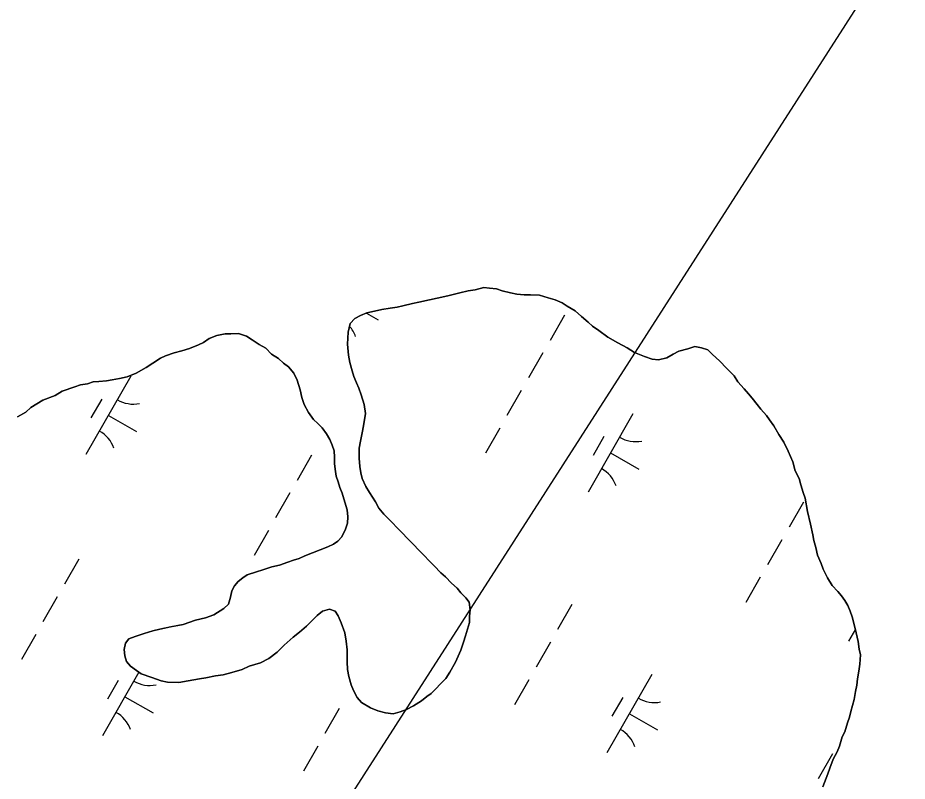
# Model space of a CAD drawing. Extents: x 3930721 to 3950824, y 220441 to 242861.
# Drawn here: x 3944635.7 to 3945128.5, y 233712.9 to 234135.8 of the extents above; entities that cross this region are included whole.
import ezdxf

# ---------------------------------------------------------------- set-up
doc = ezdxf.new("R2010")
doc.units = 0
for name, color, linetype in [('V-TOPO-SHOR', 7, 'Continuous'), ('V-UTIL-LINE', 7, 'Continuous'), ('V-WETL-SWMP', 7, 'Continuous')]:
    doc.layers.add(name, color=color, linetype=linetype)

msp = doc.modelspace()

# ---------------------------------------------------------------- linework, layer by layer
at = {"layer": 'V-TOPO-SHOR'}
for points in [[(3945084.27, 233825.46), (3945081.88, 233830.39), (3945080.88, 233833.55), (3945078.84, 233838.13), (3945077.85, 233842.34), (3945076.85, 233846.2), (3945076.19, 233849.36), (3945074.87, 233855.32), (3945073.21, 233862.34), (3945071.91, 233869.7), (3945070.9, 233872.87), (3945069.56, 233877.08), (3945068.56, 233880.59), (3945066.51, 233884.82), (3945065.18, 233889.74), (3945062.46, 233895.72), (3945060.08, 233900.65), (3945057.33, 233904.88), (3945054.6, 233909.82), (3945052.19, 233913), (3945050.48, 233915.47), (3945047.37, 233919.01), (3945045.31, 233921.49), (3945042.56, 233925.02), (3945040.49, 233927.5), (3945038.08, 233930.33), (3945034.63, 233934.22), (3945032.58, 233937.4), (3945028.43, 233941.65), (3945024.64, 233945.55), (3945020.49, 233949.46), (3945018.07, 233951.93), (3945014.59, 233953.03), (3945010.75, 233953.78), (3945006.88, 233952.43), (3945001.97, 233951.1), (3944998.8, 233949.39), (3944995.27, 233947.34), (3944990.71, 233946.35), (3944987.22, 233946.75), (3944983.04, 233948.2), (3944977.47, 233950.38), (3944973.3, 233952.88), (3944968.09, 233955.75), (3944962.54, 233958.97), (3944957.69, 233962.53), (3944954.22, 233965.03), (3944951.8, 233967.16), (3944947.99, 233970.36), (3944944.54, 233973.55), (3944940.02, 233976.06), (3944937.25, 233977.85), (3944933.43, 233979.65), (3944929.59, 233980.75), (3944924.71, 233982.21), (3944919.81, 233982.28), (3944916.32, 233982.32), (3944912.12, 233982.73), (3944908.64, 233983.47), (3944904.1, 233984.58), (3944900.97, 233985.68), (3944897.12, 233986.08), (3944893.98, 233986.47), (3944889.06, 233985.13), (3944885.21, 233984.48), (3944880.65, 233983.5), (3944873.98, 233981.84), (3944868.01, 233980.52), (3944863.8, 233979.52), (3944857.83, 233978.2), (3944854.33, 233977.55), (3944849.06, 233976.22), (3944845.91, 233975.56), (3944842.05, 233974.91), (3944837.49, 233974.27), (3944833.28, 233973.28), (3944829.07, 233972.28), (3944825.55, 233970.93), (3944822.38, 233969.22), (3944819.89, 233966.46), (3944818.78, 233961.58), (3944818.34, 233954.93), (3944818.96, 233948.98), (3944819.61, 233944.77), (3944820.95, 233940.2), (3944821.95, 233937.04), (3944823.31, 233933.53), (3944824.67, 233930.71), (3944826.02, 233926.84), (3944827.7, 233921.57), (3944828.33, 233916.67), (3944827.19, 233909.68), (3944826.44, 233905.85), (3944825.68, 233901.31), (3944824.93, 233897.47), (3944824.85, 233891.87), (3944825.14, 233887.32), (3944825.8, 233883.81), (3944826.45, 233880.66), (3944828.49, 233876.08), (3944830.55, 233872.9)], [(3944757.82, 233823.49), (3944760.3, 233825.55), (3944762.77, 233827.27), (3944768.04, 233828.95), (3944771.55, 233829.95), (3944776.47, 233831.64), (3944780.69, 233832.63), (3944785.25, 233834.32), (3944788.42, 233835.33), (3944791.58, 233836.34), (3944794.75, 233837.69), (3944798.97, 233839.39), (3944803.19, 233841.08), (3944807.41, 233842.77), (3944810.58, 233844.13), (3944813.05, 233845.85), (3944815.18, 233848.27), (3944817.33, 233852.44), (3944818.43, 233855.92), (3944818.48, 233859.42), (3944818.18, 233863.27), (3944816.83, 233867.49), (3944815.5, 233872.4), (3944814.14, 233875.57), (3944813.13, 233878.73), (3944812.13, 233881.9), (3944811.48, 233885.75), (3944811.17, 233888.91), (3944811.21, 233892.4), (3944810.91, 233895.91), (3944809.9, 233899.07), (3944808.55, 233902.23), (3944806.84, 233905.41), (3944804.43, 233908.59), (3944802.02, 233911.07), (3944799.6, 233913.2), (3944796.85, 233917.08), (3944794.46, 233921.66), (3944793.11, 233925.53), (3944792.12, 233929.74), (3944790.44, 233935.01), (3944788.74, 233938.88), (3944785.64, 233942.42), (3944782.87, 233944.56), (3944780.1, 233947.05), (3944776.29, 233949.54), (3944773.18, 233952.73), (3944769.36, 233954.88), (3944765.55, 233957.38), (3944762.43, 233959.52), (3944757.9, 233960.98), (3944753.69, 233960.69), (3944750.55, 233960.73), (3944745.99, 233959.74), (3944741.77, 233958.05), (3944738.59, 233955.99), (3944735.77, 233954.63), (3944730.85, 233952.6), (3944726.63, 233951.25), (3944722.42, 233950.26), (3944717.5, 233948.57), (3944714.68, 233947.21), (3944710.45, 233944.47), (3944706.92, 233942.07), (3944701.28, 233938.99), (3944696.35, 233936.96), (3944692.14, 233935.97), (3944687.93, 233935.32), (3944684.77, 233934.66), (3944680.58, 233934.37), (3944677.42, 233934.06), (3944674.26, 233933.05), (3944670.4, 233932.4), (3944667.24, 233931.4), (3944660.21, 233929.04), (3944656.33, 233926.64), (3944649.65, 233923.93), (3944642.95, 233919.83), (3944640.11, 233917.41), (3944635.53, 233914.68)], [(3944830.55, 233872.9), (3944833.98, 233867.61), (3944835.68, 233864.09), (3944838.44, 233860.91), (3944842.92, 233856.3), (3944846.03, 233853.11), (3944848.45, 233850.63), (3944851.9, 233847.08), (3944854.31, 233844.6), (3944858.46, 233840.35), (3944860.87, 233837.87), (3944863.63, 233835.03), (3944866.4, 233832.2), (3944870.19, 233828.3), (3944872.61, 233826.17), (3944876.06, 233822.62), (3944879.18, 233819.78), (3944881.24, 233817.31), (3944884, 233814.47), (3944885.72, 233812), (3944886.36, 233807.79), (3944885.97, 233804.3), (3944885.92, 233800.8), (3944883.72, 233793.48), (3944882.63, 233790), (3944881.17, 233785.47), (3944878.28, 233778.86), (3944875.06, 233773.3), (3944872.92, 233769.83), (3944869.73, 233766.73), (3944867.59, 233764.31), (3944864.76, 233761.55), (3944862.29, 233759.83), (3944859.46, 233757.42), (3944854.87, 233754.68), (3944851, 233752.63), (3944847.48, 233751.28), (3944843.62, 233750.28), (3944839.42, 233750.69), (3944835.24, 233751.79), (3944831.07, 233753.6), (3944826.21, 233756.46), (3944823.79, 233759.29), (3944821.75, 233763.17), (3944820.39, 233766.33), (3944819.05, 233770.9), (3944818.4, 233774.76), (3944818.11, 233778.96), (3944818.15, 233782.11), (3944818.2, 233785.61), (3944817.56, 233790.51), (3944816.92, 233795.07), (3944814.9, 233800.69), (3944813.2, 233804.56), (3944811.48, 233807.03), (3944808.35, 233808.12), (3944804.49, 233807.13), (3944801.66, 233804.71), (3944798.82, 233801.95), (3944795.63, 233798.85), (3944791.74, 233795.4), (3944788.2, 233792.65), (3944783.25, 233788.17), (3944779.35, 233784.37), (3944774.75, 233780.93), (3944770.17, 233778.54), (3944763.85, 233776.53), (3944759.98, 233774.83), (3944754.36, 233773.15), (3944749.44, 233771.82), (3944745.23, 233771.18), (3944739.97, 233770.2), (3944736.46, 233769.54), (3944730.16, 233768.58), (3944724.89, 233767.6), (3944718.6, 233767.68), (3944715.11, 233768.43), (3944709.89, 233770.25), (3944703.97, 233772.42), (3944701.54, 233774.21), (3944698.08, 233776.7), (3944696.01, 233779.18), (3944695, 233782.34), (3944694.7, 233785.84), (3944695.44, 233789.33), (3944697.23, 233791.76), (3944700.74, 233793.11), (3944705.66, 233794.79), (3944710.58, 233796.13), (3944714.44, 233797.12), (3944720.4, 233798.45), (3944727.42, 233799.75), (3944734.1, 233802.11), (3944739.71, 233803.44), (3944744.28, 233805.13), (3944749.93, 233808.55), (3944752.41, 233810.96), (3944753.51, 233814.8), (3944754.26, 233818.29), (3944755.69, 233821.07), (3944757.82, 233823.49)], [(3945081.68, 233709.69), (3945084.58, 233717), (3945085.67, 233720.13), (3945087.48, 233725.01), (3945089.64, 233729.17), (3945091.08, 233732.31), (3945092.55, 233737.53), (3945093.99, 233740.31), (3945095.45, 233745.19), (3945096.54, 233748.33), (3945097.28, 233751.46), (3945099.12, 233758.09), (3945099.88, 233762.63), (3945100.62, 233766.11), (3945101.02, 233769.61), (3945101.78, 233773.8), (3945102.18, 233777.64), (3945102.6, 233782.88), (3945101.94, 233786.04), (3945101.29, 233790.25), (3945100.31, 233795.16), (3945098.98, 233800.42), (3945097.98, 233803.93), (3945096.97, 233807.1), (3945095.61, 233810.27), (3945093.9, 233813.08), (3945092.18, 233815.56), (3945090.12, 233818.03), (3945087.01, 233821.22), (3945084.27, 233825.46)]]:
    msp.add_lwpolyline(points, dxfattribs=at)
at = {"layer": 'V-UTIL-LINE'}
msp.add_lwpolyline([(3947453.78, 235874.4), (3945931.14, 235655.08), (3945509.06, 234777.68), (3940428.61, 226869.1), (3939084.62, 223621.72)], dxfattribs=at)
at = {"layer": 'V-WETL-SWMP'}
for p, q in [((3944828.89, 233972.22), (3944835.38, 233968.5)), ((3944938.55, 233970.98), (3944930.6, 233957.09)), ((3944926.63, 233950.15), (3944918.67, 233936.26)), ((3944698.32, 233937.25), (3944673.47, 233893.86)), ((3944914.7, 233929.32), (3944906.75, 233915.44)), ((3944682.18, 233924.6), (3944676.21, 233914.18)), ((3944685.89, 233915.56), (3944701.51, 233906.61)), ((3944976.52, 233916.48), (3944951.68, 233873.09)), ((3944902.77, 233908.5), (3944894.82, 233894.61)), ((3944960.39, 233903.82), (3944954.42, 233893.41)), ((3944798.39, 233893.42), (3944790.44, 233879.54)), ((3944964.1, 233894.78), (3944979.72, 233885.84)), ((3944786.46, 233872.6), (3944778.51, 233858.71)), ((3945070.97, 233867.48), (3945063.02, 233853.6)), ((3944774.53, 233851.77), (3944766.58, 233837.89)), ((3945059.04, 233846.66), (3945051.09, 233832.77)), ((3944669.49, 233835.87), (3944661.54, 233821.99)), ((3945047.11, 233825.83), (3945039.16, 233811.95)), ((3944657.57, 233815.05), (3944649.61, 233801.16)), ((3944942.73, 233810.76), (3944934.78, 233796.87)), ((3945099.83, 233797.07), (3945096.02, 233790.42)), ((3944645.64, 233794.22), (3944637.69, 233780.34)), ((3944930.8, 233789.93), (3944922.85, 233776.05)), ((3944702.82, 233773.27), (3944682.62, 233737.98)), ((3944987, 233771.92), (3944962.15, 233728.53)), ((3944691.33, 233768.72), (3944685.36, 233758.31)), ((3944918.88, 233769.11), (3944910.92, 233755.22)), ((3944695.04, 233759.68), (3944710.66, 233750.73)), ((3944970.86, 233759.27), (3944964.9, 233748.85)), ((3944813.83, 233753.21), (3944805.88, 233739.32)), ((3944974.57, 233750.22), (3944990.19, 233741.28)), ((3944801.91, 233732.38), (3944793.95, 233718.5)), ((3945087.07, 233728.09), (3945079.12, 233714.21))]:
    msp.add_line(p, q, dxfattribs=at)
for points in [[(3944825.68, 233901.31), (3944826.44, 233905.85), (3944827.19, 233909.68), (3944828.33, 233916.67), (3944827.7, 233921.57), (3944826.02, 233926.84), (3944824.67, 233930.71), (3944823.31, 233933.53), (3944821.95, 233937.04), (3944820.95, 233940.21), (3944819.61, 233944.77), (3944818.96, 233948.98), (3944818.34, 233954.93), (3944818.78, 233961.58), (3944819.89, 233966.46), (3944822.38, 233969.23), (3944825.55, 233970.93), (3944829.07, 233972.29), (3944833.28, 233973.28), (3944837.49, 233974.27), (3944842.05, 233974.91), (3944845.91, 233975.56), (3944849.06, 233976.22), (3944854.33, 233977.55), (3944857.83, 233978.2), (3944863.8, 233979.52), (3944868.01, 233980.52), (3944873.98, 233981.83), (3944880.65, 233983.5), (3944885.21, 233984.49), (3944889.06, 233985.13), (3944893.98, 233986.47), (3944897.12, 233986.08), (3944900.97, 233985.68), (3944904.1, 233984.58), (3944908.64, 233983.48), (3944912.12, 233982.73), (3944916.32, 233982.32), (3944919.81, 233982.28), (3944924.71, 233982.21), (3944929.59, 233980.75), (3944933.42, 233979.65), (3944937.25, 233977.85), (3944940.02, 233976.06), (3944944.54, 233973.55), (3944948, 233970.36), (3944951.8, 233967.16), (3944954.22, 233965.03), (3944957.69, 233962.53), (3944962.54, 233958.97), (3944968.09, 233955.75), (3944973.3, 233952.88), (3944977.47, 233950.38), (3944983.04, 233948.2), (3944987.22, 233946.75), (3944990.71, 233946.35), (3944995.27, 233947.34), (3944998.8, 233949.39), (3945001.97, 233951.1), (3945006.88, 233952.43), (3945010.75, 233953.78), (3945014.59, 233953.03), (3945018.07, 233951.94), (3945020.49, 233949.46), (3945024.64, 233945.55), (3945028.43, 233941.65), (3945032.57, 233937.4), (3945034.63, 233934.22), (3945038.08, 233930.33), (3945040.49, 233927.5), (3945042.56, 233925.02), (3945045.31, 233921.49), (3945047.37, 233919.01), (3945050.48, 233915.47), (3945052.19, 233913), (3945054.6, 233909.82), (3945057.33, 233904.88), (3945060.08, 233900.65), (3945062.46, 233895.72), (3945065.18, 233889.74), (3945066.51, 233884.82), (3945068.56, 233880.59), (3945069.56, 233877.08), (3945070.9, 233872.87), (3945071.91, 233869.7), (3945073.21, 233862.34), (3945074.87, 233855.32), (3945076.19, 233849.36), (3945076.85, 233846.2), (3945077.85, 233842.34), (3945078.84, 233838.12), (3945080.88, 233833.55), (3945081.89, 233830.39), (3945084.27, 233825.46), (3945087.01, 233821.22), (3945090.12, 233818.03), (3945092.18, 233815.56), (3945093.9, 233813.08), (3945095.61, 233810.26), (3945096.97, 233807.1), (3945097.98, 233803.93)], [(3944635.53, 233914.68), (3944640.12, 233917.41), (3944642.95, 233919.83), (3944649.65, 233923.93), (3944656.33, 233926.64), (3944660.21, 233929.04), (3944667.24, 233931.4), (3944670.4, 233932.4), (3944674.26, 233933.05), (3944677.42, 233934.06), (3944680.57, 233934.37), (3944684.78, 233934.66), (3944687.93, 233935.32), (3944692.14, 233935.97), (3944696.35, 233936.96), (3944701.28, 233938.99), (3944706.92, 233942.07), (3944710.45, 233944.47), (3944714.68, 233947.21), (3944717.5, 233948.57), (3944722.42, 233950.26), (3944726.63, 233951.25), (3944730.85, 233952.6), (3944735.77, 233954.63), (3944738.59, 233955.99), (3944741.76, 233958.05), (3944745.98, 233959.74), (3944750.55, 233960.73), (3944753.69, 233960.69), (3944757.9, 233960.98), (3944762.43, 233959.52), (3944765.55, 233957.38), (3944769.36, 233954.88), (3944773.18, 233952.73), (3944776.29, 233949.54), (3944780.1, 233947.04), (3944782.87, 233944.56), (3944785.64, 233942.42), (3944788.74, 233938.88), (3944790.44, 233935.01), (3944792.12, 233929.74), (3944793.11, 233925.53), (3944794.46, 233921.66), (3944796.85, 233917.08), (3944799.6, 233913.2), (3944802.02, 233911.07), (3944804.43, 233908.59), (3944806.84, 233905.41), (3944808.55, 233902.24), (3944809.9, 233899.07), (3944810.91, 233895.91), (3944811.21, 233892.4), (3944811.17, 233888.9), (3944811.48, 233885.75), (3944812.13, 233881.9), (3944813.13, 233878.73), (3944814.14, 233875.57), (3944815.5, 233872.4), (3944816.83, 233867.49), (3944818.18, 233863.27), (3944818.48, 233859.42), (3944818.43, 233855.92), (3944817.33, 233852.44), (3944815.18, 233848.27), (3944813.05, 233845.85), (3944810.58, 233844.13), (3944807.41, 233842.77), (3944803.19, 233841.08), (3944798.97, 233839.39), (3944794.75, 233837.69), (3944791.58, 233836.34), (3944788.42, 233835.33), (3944785.25, 233834.32), (3944780.69, 233832.63), (3944776.47, 233831.64), (3944771.55, 233829.96), (3944768.04, 233828.95), (3944762.77, 233827.27), (3944760.3, 233825.56), (3944757.82, 233823.49), (3944755.69, 233821.07), (3944754.25, 233818.29), (3944753.51, 233814.8), (3944752.41, 233810.97), (3944749.93, 233808.55), (3944744.28, 233805.13), (3944739.71, 233803.44)], [(3944739.71, 233803.44), (3944734.1, 233802.11), (3944727.42, 233799.75), (3944720.41, 233798.45), (3944714.44, 233797.12), (3944710.58, 233796.13), (3944705.66, 233794.79), (3944700.74, 233793.11), (3944697.23, 233791.76), (3944695.44, 233789.33), (3944694.7, 233785.84), (3944695, 233782.34), (3944696.01, 233779.18), (3944698.08, 233776.7), (3944701.54, 233774.21), (3944703.97, 233772.42), (3944709.89, 233770.25), (3944715.11, 233768.43), (3944718.6, 233767.68), (3944724.89, 233767.6), (3944730.16, 233768.58), (3944736.46, 233769.54), (3944739.97, 233770.2), (3944745.23, 233771.18), (3944749.44, 233771.82), (3944754.36, 233773.15), (3944759.98, 233774.83), (3944763.85, 233776.53), (3944770.17, 233778.54), (3944774.75, 233780.93), (3944779.35, 233784.37), (3944783.24, 233788.17), (3944788.2, 233792.65), (3944791.74, 233795.4), (3944795.63, 233798.85), (3944798.82, 233801.95), (3944801.66, 233804.71), (3944804.49, 233807.13), (3944808.35, 233808.12), (3944811.48, 233807.03), (3944813.2, 233804.56), (3944814.9, 233800.69), (3944816.92, 233795.07), (3944817.56, 233790.51), (3944818.2, 233785.6), (3944818.15, 233782.11), (3944818.11, 233778.96), (3944818.4, 233774.76), (3944819.05, 233770.9), (3944820.39, 233766.33), (3944821.75, 233763.17), (3944823.79, 233759.29), (3944826.21, 233756.46), (3944831.07, 233753.6), (3944835.24, 233751.79), (3944839.42, 233750.69), (3944843.62, 233750.28), (3944847.48, 233751.28), (3944851, 233752.63), (3944854.87, 233754.68), (3944859.46, 233757.42), (3944862.29, 233759.83), (3944864.76, 233761.55), (3944867.59, 233764.31), (3944869.73, 233766.73), (3944872.92, 233769.83), (3944875.06, 233773.3), (3944878.28, 233778.86), (3944881.17, 233785.47), (3944882.63, 233790), (3944883.72, 233793.48), (3944885.92, 233800.8), (3944885.97, 233804.3), (3944886.36, 233807.79), (3944885.72, 233812), (3944884, 233814.47), (3944881.24, 233817.3), (3944879.18, 233819.78), (3944876.06, 233822.62), (3944872.61, 233826.17), (3944870.19, 233828.3), (3944866.4, 233832.2), (3944863.63, 233835.03), (3944860.87, 233837.87), (3944858.46, 233840.35), (3944854.31, 233844.6), (3944851.9, 233847.08), (3944848.45, 233850.63), (3944846.03, 233853.11), (3944842.92, 233856.3), (3944838.44, 233860.9), (3944835.68, 233864.09), (3944833.98, 233867.61), (3944830.55, 233872.9), (3944828.49, 233876.08), (3944826.45, 233880.66), (3944825.8, 233883.81), (3944825.14, 233887.32), (3944824.85, 233891.87), (3944824.93, 233897.47), (3944825.68, 233901.31)], [(3945097.98, 233803.93), (3945098.98, 233800.42), (3945100.31, 233795.16), (3945101.29, 233790.25), (3945101.94, 233786.04), (3945102.6, 233782.88), (3945102.18, 233777.64), (3945101.78, 233773.8), (3945101.02, 233769.61), (3945100.62, 233766.11), (3945099.88, 233762.63), (3945099.12, 233758.09), (3945097.28, 233751.46), (3945096.54, 233748.33), (3945095.45, 233745.19), (3945093.98, 233740.31), (3945092.55, 233737.53), (3945091.08, 233732.3), (3945089.64, 233729.18), (3945087.48, 233725.01), (3945085.67, 233720.13), (3945084.58, 233717), (3945081.68, 233709.69)]]:
    msp.add_lwpolyline(points, dxfattribs=at)
for centre, start, end in [((3944806.24, 233953.36), 19.4279, 40.9757), ((3944699.82, 233939.41), 239.4279, 280.9715), ((3944672.37, 233891.47), 19.4279, 60.9715), ((3944978.03, 233918.63), 239.4279, 280.9715), ((3944950.58, 233870.69), 19.4279, 60.9715), ((3944708.97, 233783.53), 239.4279, 280.9715), ((3944988.51, 233774.08), 239.4279, 280.9715), ((3944681.52, 233735.59), 19.4279, 60.9715), ((3944961.05, 233726.14), 19.4279, 60.9715)]:
    msp.add_arc(centre, 17.62, start, end, dxfattribs=at)

doc.saveas('drawing.dxf')
